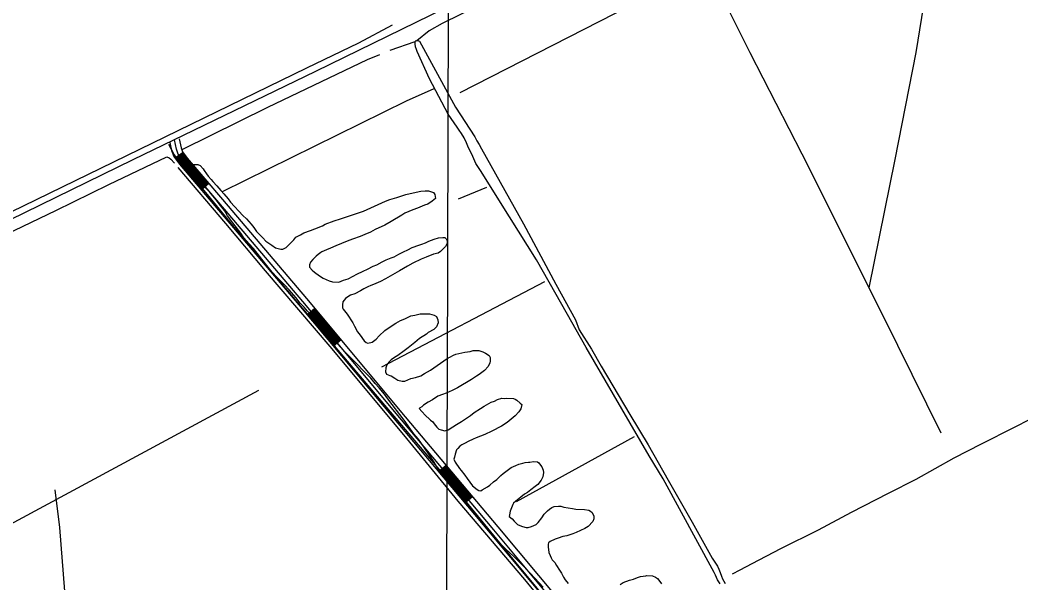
# Model space of a CAD drawing. Extents: x 3161514 to 3199414, y 831166 to 856601.
# Drawn here: x 3174900 to 3177957, y 848812 to 850531 of the extents above; entities that cross this region are included whole.
import ezdxf

# ---------------------------------------------------------------- set-up
doc = ezdxf.new("R2010")
doc.units = 0
for name, color, linetype in [('V-GRID-MAJR', 7, 'Continuous'), ('V-ROAD-CNTR', 7, 'Continuous'), ('V-SITE-VEGE', 7, 'Continuous'), ('V-TOPO-SHOR', 7, 'Continuous')]:
    doc.layers.add(name, color=color, linetype=linetype)

msp = doc.modelspace()

# ---------------------------------------------------------------- linework, layer by layer
at = {"layer": 'V-GRID-MAJR'}
msp.add_spline([(3176169.236, 836603.9550000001), (3176186.862, 842663.26), (3176204.497, 848725.65), (3176222.132, 854788.081), (3176222.1410000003, 854791.1240000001)], degree=3, dxfattribs=at)
at = {"layer": 'V-ROAD-CNTR'}
for p, q in [((3175371.429, 850120.552), (3175354.781, 850151.241)), ((3175482.187, 849987.133), (3175371.429, 850120.552)), ((3175398.6051659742, 850127.0397184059), (3175374.373214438, 850109.353753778)), ((3175477.635007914, 850031.704909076), (3175454.7870536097, 850012.26294796)), ((3175801.373360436, 849650.486671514), (3175778.348406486, 849631.2547099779)), ((3175881.507200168, 849554.5518633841), (3175858.4822462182, 849535.3199018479)), ((3176202.4845582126, 849171.2466299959), (3176179.521604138, 849151.941668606)), ((3176282.924397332, 849075.5678213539), (3176259.9614432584, 849056.2628599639))]:
    msp.add_line(p, q, dxfattribs=at)
for points in [[(3178004.93195331, 851437.1060982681), (3177919.316124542, 851396.4961794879), (3177527.2989085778, 851206.8905586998), (3176975.3950123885, 850941.805088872), (3176777.6954077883, 850848.155276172), (3176154.166654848, 850545.087882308), (3175803.4443562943, 850374.211224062), (3175245.436472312, 850104.33776381), (3174206.5125501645, 849596.8837787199)], [(3175358.54724609, 850157.6116572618), (3175363.4892362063, 850132.7827069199), (3175370.549222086, 850114.5937432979), (3175387.6391879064, 850091.1777901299), (3175496.0199711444, 849963.8050448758), (3175752.713457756, 849661.944648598), (3176054.6528538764, 849300.4673715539), (3176337.233288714, 848964.351043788), (3176642.763677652, 848598.5567753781), (3176863.05423707, 848333.228306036), (3177156.609649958, 847985.5090014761), (3177452.001059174, 847627.854716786), (3177783.67239583, 847237.3324978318), (3177901.598159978, 847087.7687969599)], [(3177915.8511314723, 847093.9187846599), (3177795.28237261, 847246.834478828), (3177463.5010361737, 847637.486697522), (3177168.12362693, 847995.1229822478), (3176874.555214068, 848342.857286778), (3176654.2906545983, 848608.1557561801), (3176348.73026572, 848973.98502452), (3176066.149830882, 849310.1013522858), (3175764.183434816, 849671.6116292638), (3175507.444948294, 849973.5240254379), (3175399.4251643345, 850100.4727715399), (3175383.82219554, 850121.8507287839), (3175377.945207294, 850136.9926984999), (3175372.238218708, 850165.6636411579)], [(3175386.949189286, 850168.5916353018), (3175392.401178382, 850141.2026900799), (3175397.095168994, 850129.1077142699), (3175411.2111407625, 850109.76775295), (3175518.869925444, 849983.2430060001), (3175775.6534118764, 849681.2786099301), (3176077.646807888, 849319.7353330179), (3176360.2272427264, 848983.6190052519), (3176665.817631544, 848617.7547369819), (3176886.056191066, 848352.48626752), (3177179.637603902, 848004.7369630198), (3177475.001013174, 847647.1186782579), (3177806.8923493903, 847256.3364598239), (3177927.630107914, 847103.2057660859)], [(3175386.489190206, 850118.1967360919), (3175399.4251643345, 850100.4727715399), (3175466.211030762, 850021.9839285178)], [(3175388.91218536, 850119.965732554), (3175401.7821596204, 850102.331767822), (3175468.4960261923, 850023.92792463)], [(3175391.3351805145, 850121.733729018), (3175404.1401549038, 850104.1907641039), (3175470.7810216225, 850025.8719207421)], [(3175393.759175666, 850123.5027254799), (3175406.49715019, 850106.049760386), (3175473.0650170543, 850027.815916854)], [(3175396.1821708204, 850125.2707219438), (3175408.8541454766, 850107.9087566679), (3175475.350012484, 850029.7609129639)], [(3175376.796209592, 850111.1227502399), (3175389.9961831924, 850093.036786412), (3175457.07204904, 850014.206944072)], [(3175379.219204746, 850112.8907467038), (3175392.3531784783, 850094.8957826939), (3175459.35704447, 850016.151940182)], [(3175381.643199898, 850114.659743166), (3175394.7101737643, 850096.754778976), (3175461.6410399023, 850018.0959362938)], [(3175384.066195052, 850116.42773963), (3175397.0681690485, 850098.6137752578), (3175463.9260353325, 850020.0399324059)], [(3177952.593, 847036.493), (3177923.128, 847071.794), (3177893.856, 847106.1560000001), (3177551.517, 847509.473), (3177349.7970000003, 847754.635), (3177130.81, 848017.805), (3176668.702, 848570.633), (3176416.703, 848873.502), (3176220.7120000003, 849113.335), (3175587.448, 849859.112), (3175482.187, 849987.133)], [(3175780.65140188, 849633.177706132), (3175860.7852416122, 849537.2428980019)], [(3175782.954397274, 849635.100702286), (3175863.088237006, 849539.165894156)], [(3175785.2563926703, 849637.0246984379), (3175865.390232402, 849541.0898903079)], [(3175787.559388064, 849638.9476945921), (3175867.6932277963, 849543.012886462)], [(3175789.86138346, 849640.8706907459), (3175869.9952231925, 849544.9358826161)], [(3175792.163378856, 849642.7936868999), (3175872.2972185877, 849546.8588787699)], [(3175794.46637425, 849644.716683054), (3175874.600213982, 849548.781874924)], [(3175796.7683696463, 849646.6406792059), (3175876.9022093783, 849550.7058710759)], [(3175799.07136504, 849648.5636753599), (3175879.205204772, 849552.6288672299)], [(3176181.818599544, 849153.8716647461), (3176262.258438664, 849058.1928561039)], [(3176184.114594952, 849155.801660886), (3176264.554434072, 849060.122852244)], [(3176186.4105903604, 849157.7326570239), (3176266.85042948, 849062.053848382)], [(3176188.707585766, 849159.6626531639), (3176269.1474248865, 849063.983844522)], [(3176191.003581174, 849161.593649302), (3176271.4434202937, 849065.9148406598)], [(3176193.299576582, 849163.5246454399), (3176273.739415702, 849067.845836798)], [(3176195.596571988, 849165.4546415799), (3176276.036411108, 849069.775832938)], [(3176197.892567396, 849167.385637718), (3176278.332406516, 849071.7068290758)], [(3176200.1885628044, 849169.315633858), (3176280.6284019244, 849073.6368252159)]]:
    msp.add_lwpolyline(points, dxfattribs=at)
at = {"layer": 'V-SITE-VEGE'}
for points in [[(3175446.619, 850040.383), (3175442.965, 850046.359), (3175433.745, 850059.357), (3175427.1380000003, 850064.475), (3175429.535, 850076.051), (3175430.806, 850083.778), (3175429.948, 850086.729), (3175430.061, 850089.6410000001), (3175433.983, 850090.46), (3175443.6920000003, 850090.084), (3175450.373, 850086.905), (3175459.7060000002, 850076.819), (3175463.398, 850071.8150000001), (3175469.819, 850061.8420000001), (3175475.377, 850054.819), (3175484.71, 850044.735), (3175489.2970000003, 850037.7490000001), (3175501.428, 850024.638), (3175513.521, 850010.554), (3175522.852, 850000.4670000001), (3175535.875, 849985.378), (3175543.264, 849975.367)], [(3176498.99, 848799.612), (3176460.735, 848840.9670000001), (3176428.936, 848873.318), (3176409.265, 848892.557), (3176384.855, 848914.8960000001), (3176371.793, 848929.017), (3176352.273, 848952.139), (3176336.45, 848970.256), (3176310.361, 848999.468), (3176292.7090000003, 849020.577), (3176266.81, 849054.639), (3176250.949, 849071.785), (3176231.392, 849093.936), (3176206.276, 849123.112), (3176195.1550000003, 849137.155), (3176177.6550000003, 849162.145), (3176165.75, 849181.083), (3176147.389, 849209.022), (3176117.91, 849251.006), (3176103.988, 849268.076), (3176086.449, 849292.093), (3176074.47, 849309.087), (3176024.501, 849374.232), (3176014.3880000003, 849389.211), (3175997.631, 849408.335), (3175985.501, 849421.448), (3175972.515, 849437.511), (3175948.178, 849461.792), (3175931.348, 849478.979), (3175906.076, 849504.268), (3175887.381, 849523.468), (3175862.2260000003, 849551.6730000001), (3175826.769, 849590.001), (3175812.81, 849606.098), (3175779.222, 849642.409), (3175768.995, 849654.474), (3175756.823, 849666.615), (3175743.839, 849682.677), (3175722.417, 849706.845), (3175708.458, 849722.947), (3175685.989, 849745.211), (3175671.059, 849761.3470000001), (3175650.647, 849786.451), (3175613.588, 849833.59), (3175600.526, 849847.711), (3175584.699, 849865.828), (3175574.588, 849880.807), (3175550.518, 849911.881), (3175534.808, 849932.914), (3175524.771, 849949.835), (3175512.716, 849964.887), (3175499.767, 849981.921), (3175480.284, 850006.013), (3175464.3850000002, 850022.1900000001), (3175455.913, 850029.326), (3175452.255, 850035.302), (3175446.619, 850040.383)], [(3175543.264, 849975.367), (3175581.521, 849934.014), (3175592.793, 849923.8520000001), (3175606.75, 849907.752), (3175615.11, 849897.7050000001), (3175623.394, 849885.714), (3175628.062, 849880.672), (3175642.095, 849866.512), (3175651.423, 849856.425), (3175669.417, 849844.059), (3175680.765, 849835.841), (3175697.1180000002, 849831.313), (3175703.913, 849831.0480000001), (3175713.848, 849836.4940000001), (3175722.964, 849845.8640000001), (3175737.122, 849859.899), (3175743.288, 849868.408), (3175757.182, 849875.648), (3175768.0870000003, 849881.057), (3175787.806, 849888.067), (3175801.623, 849893.365), (3175824.3710000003, 849903.1730000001), (3175832.323, 849907.726), (3175859.961, 849918.318), (3175879.642, 849924.359), (3175907.202, 849933.008), (3175925.913, 849939.089), (3175949.591, 849947.889), (3176016.893, 849978.328), (3176030.711, 849983.6240000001), (3176051.365, 849989.627), (3176064.134, 849993.0210000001), (3176078.9250000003, 849998.28), (3176092.667, 850001.633), (3176125.044, 850009.1240000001), (3176138.673, 850009.566), (3176148.383, 850009.186), (3176163.7630000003, 850004.7000000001), (3176168.392, 849998.688), (3176169.842, 849985.99), (3176159.794, 849977.632), (3176146.832, 849969.385), (3176136.002, 849965.915), (3176115.238, 849957.003), (3176100.449, 849951.743), (3176076.694, 849940.9990000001), (3176066.7600000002, 849935.552), (3176034.901, 849916.372), (3176014.992, 849904.508), (3175985.3370000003, 849892.0480000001), (3175971.407, 849883.8420000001), (3175953.63, 849876.752), (3175939.773, 849870.487), (3175916.098, 849861.684), (3175900.298, 849855.493), (3175865.714, 849841.282), (3175848.9080000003, 849834.157), (3175837.068, 849829.758), (3175822.2430000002, 849823.528), (3175819.255, 849821.699), (3175811.222, 849815.2050000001), (3175805.21, 849810.579), (3175795.0840000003, 849800.277), (3175787.949, 849791.805), (3175784.697, 849783.181), (3175784.433, 849776.383), (3175792.829, 849767.307), (3175800.37, 849761.179), (3175815.488, 849749.899), (3175826.875, 849742.647), (3175845.055, 849735.132), (3175855.619, 849731.804), (3175875.038, 849731.049), (3175888.856, 849736.3470000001), (3175902.637, 849740.67), (3175918.509, 849748.805), (3175929.454, 849755.184), (3175949.247, 849764.136), (3175962.133, 849770.442), (3175979.986, 849779.47), (3175990.855, 849783.91), (3176006.7660000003, 849793.013), (3176019.649, 849799.319), (3176034.438, 849804.576), (3176043.328, 849808.1190000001), (3176058.23, 849816.291), (3176072.123, 849823.528), (3176085.009, 849829.834), (3176098.866, 849836.101), (3176118.6210000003, 849844.082), (3176128.443, 849846.617), (3176139.312, 849851.055), (3176149.208, 849855.532), (3176165.977, 849861.687), (3176178.785, 849866.047), (3176192.4560000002, 849867.462), (3176198.2800000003, 849867.235), (3176202.982, 849863.1630000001), (3176205.669, 849857.226), (3176205.329, 849848.487), (3176201.1040000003, 849839.902)], [(3176201.1040000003, 849839.902), (3176184.931, 849823.9990000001), (3176177.946, 849819.412), (3176164.201, 849816.057), (3176141.495, 849807.218), (3176126.67, 849800.988), (3176100.898, 849788.378), (3176084.018, 849779.312), (3176060.151, 849765.6560000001), (3176045.247, 849757.484), (3176017.384, 849741.068), (3176001.5100000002, 849732.935), (3175987.654, 849726.6680000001), (3175969.877, 849719.582), (3175964.947, 849717.829), (3175951.054, 849710.589), (3175941.08, 849704.1730000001), (3175923.228, 849695.143), (3175910.417, 849690.7810000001), (3175899.475, 849684.399), (3175895.44, 849680.6680000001), (3175887.259, 849670.291), (3175885.95, 849661.591), (3175885.571, 849651.883), (3175888.332, 849647.886), (3175900.384, 849632.833), (3175916.879, 849606.911), (3175922.288, 849596.006), (3175931.3540000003, 849579.1240000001), (3175939.714, 849569.074), (3175951.693, 849552.0800000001), (3175958.265, 849545.9890000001), (3175963.078, 849544.8300000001), (3175976.781, 849547.214), (3175988.811, 849556.469), (3175997.963, 849566.809), (3176015.109, 849582.671), (3176028.11, 849591.887), (3176049.063, 849605.658), (3176062.991, 849613.866), (3176075.842, 849619.199), (3176094.666, 849628.192), (3176106.39, 849629.679), (3176123.0840000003, 849633.892), (3176133.801, 849634.447), (3176151.276, 849633.767), (3176165.727, 849630.285), (3176173.342, 849626.101), (3176176.809, 849615.2710000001), (3176178.41, 849606.459), (3176173.065, 849594.023), (3176164.9960000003, 849586.562), (3176148.078, 849576.525), (3176142.063, 849571.897), (3176121.146, 849559.099), (3176107.025, 849546.036), (3176086.967, 849530.287), (3176073.969, 849521.069), (3176054.957, 849507.225), (3176044.983, 849500.804), (3176034.973, 849493.417), (3176027.911, 849486.886), (3176021.747, 849478.377), (3176018.458, 849468.782), (3176017.032, 849457.17), (3176020.653, 849450.223), (3176030.2090000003, 849445.961), (3176034.055, 849444.839), (3176045.44, 849437.591), (3176054.9220000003, 849431.387), (3176068.4390000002, 849428.915), (3176076.205, 849428.6140000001), (3176094.989, 849436.634), (3176108.733, 849439.9890000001), (3176125.463, 849445.17), (3176136.4080000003, 849451.552), (3176154.2970000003, 849461.55), (3176185.302, 849483.679), (3176195.274, 849490.0970000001), (3176209.2430000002, 849499.279), (3176214.2120000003, 849502), (3176225.115, 849507.411), (3176232.0640000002, 849511.03), (3176259.509, 849516.769), (3176276.129, 849519.0380000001), (3176284.9760000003, 849521.61), (3176294.727, 849522.204), (3176302.4930000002, 849521.903), (3176314.963, 849517.5260000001), (3176322.614, 849514.313), (3176334.001, 849507.063), (3176336.688, 849501.126), (3176337.204, 849489.438), (3176336.045, 849484.621), (3176330.737, 849473.16), (3176319.5670000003, 849460.954), (3176303.543, 849448.939), (3176295.5500000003, 849443.415), (3176279.6, 849433.339), (3176236.7970000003, 849407.78), (3176220.9250000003, 849399.648)], [(3176220.9250000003, 849399.648), (3176203.109, 849391.591), (3176191.27, 849387.187), (3176177.489, 849382.8640000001), (3176160.531, 849371.856), (3176147.609, 849364.582), (3176133.637, 849355.403), (3176128.558, 849349.7660000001), (3176121.611, 849346.1460000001), (3176119.633, 849345.251), (3176128.0300000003, 849336.174), (3176139.1890000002, 849323.099), (3176151.393, 849311.93), (3176155.164, 849308.866), (3176161.77, 849303.748), (3176166.399, 849297.733), (3176173.786, 849287.7220000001), (3176180.356, 849281.634), (3176187.076, 849279.4280000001), (3176198.651, 849277.034), (3176208.473, 849279.5650000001), (3176223.413, 849288.709), (3176234.395, 849296.06), (3176249.335, 849305.202), (3176258.338, 849311.657), (3176277.274, 849323.56), (3176288.3310000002, 849332.8520000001), (3176307.2660000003, 849344.757), (3176319.221, 849352.0700000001), (3176333.151, 849360.279), (3176340.098, 849363.898), (3176349.955, 849367.404), (3176359.894, 849372.849), (3176372.665, 849376.243), (3176379.461, 849375.979), (3176388.236, 849376.61), (3176408.622, 849375.817), (3176413.4020000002, 849373.685), (3176418.143, 849370.584), (3176428.481, 849361.432), (3176434.156, 849357.321), (3176430.714, 849343.844), (3176424.512, 849334.361), (3176413.343, 849322.155), (3176407.328, 849317.527), (3176389.248, 849302.675), (3176372.254, 849290.696), (3176342.486, 849275.326), (3176320.7120000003, 849265.4770000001), (3176307.865, 849260.144), (3176294.0840000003, 849255.819), (3176285.1580000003, 849251.3030000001), (3176270.294, 849244.104), (3176260.357, 849238.6560000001), (3176250.461, 849234.181), (3176244.446, 849229.5530000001), (3176238.357, 849222.983), (3176234.286, 849218.2810000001), (3176229.911, 849205.81), (3176228.562, 849196.14), (3176226.393, 849190.389), (3176229.936, 849181.501), (3176243.744, 849161.518), (3176248.372, 849155.503), (3176259.4930000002, 849141.458), (3176266.882, 849131.4500000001), (3176283.485, 849108.4400000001), (3176297.6350000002, 849097.1950000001), (3176302.376, 849094.0920000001), (3176308.2, 849093.867), (3176312.198, 849096.627), (3176329.08, 849105.694), (3176336.102, 849111.2540000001), (3176347.159, 849120.546), (3176357.17, 849127.935), (3176369.309, 849140.1020000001), (3176377.343, 849146.599), (3176393.366, 849158.616), (3176401.399, 849165.106), (3176415.253, 849171.373), (3176425.113, 849174.88), (3176436.915, 849178.31), (3176443.784, 849179.987), (3176454.54, 849181.513), (3176458.423, 849181.361), (3176469.177, 849182.887), (3176481.799, 849182.398), (3176485.569, 849179.334), (3176491.13, 849172.311), (3176494.785, 849166.335), (3176499.262, 849156.439), (3176499.969, 849149.603), (3176498.47, 849136.049), (3176493.237, 849126.53), (3176482.999, 849113.319), (3176474.969, 849106.822), (3176460.963, 849096.6730000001), (3176450.913, 849088.313), (3176441.986, 849083.799), (3176430.931, 849074.505), (3176415.876, 849062.452)], [(3176415.876, 849062.452), (3176408.8170000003, 849055.919), (3176406.724, 849052.112), (3176398.126, 849031.057), (3176395.769, 849020.452), (3176395.541, 849014.628), (3176404.014, 849007.492), (3176410.5470000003, 849000.433), (3176420.849, 848990.306), (3176427.568, 848988.1020000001), (3176436.1920000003, 848984.8520000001), (3176446.7600000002, 848981.522), (3176453.555, 848981.257), (3176463.414, 848984.764), (3176477.271, 848991.0310000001), (3176484.292, 848996.591), (3176494.566, 849010.775), (3176501.816, 849022.16), (3176511.94, 849032.462), (3176518.9620000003, 849038.024), (3176525.948, 849042.611), (3176532.858, 849045.26), (3176545.553, 849046.712), (3176553.319, 849046.408), (3176561.982, 849044.127), (3176589.014, 849039.185), (3176598.685, 849037.838), (3176625.8680000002, 849036.7810000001), (3176638.414, 849034.348), (3176644.126, 849031.208), (3176648.828, 849027.137), (3176654.237, 849016.229), (3176653.899, 849007.492), (3176650.683, 848999.839), (3176636.487, 848984.835), (3176626.515, 848978.417), (3176613.629, 848972.111), (3176599.772, 848965.844), (3176589.913, 848962.338), (3176571.202, 848956.262), (3176559.441, 848953.802), (3176544.65, 848948.5430000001), (3176535.801, 848945.97), (3176520.934, 848938.772), (3176515.929, 848935.0750000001), (3176514.77, 848930.26), (3176514.469, 848922.492), (3176516.699, 848904.9060000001), (3176520.244, 848896.014), (3176523.863, 848889.069), (3176526.5500000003, 848883.134), (3176534.984, 848875.024), (3176539.461, 848865.128), (3176548.64, 848851.158), (3176555.095, 848842.155), (3176561.438, 848830.242), (3176565.951, 848821.313), (3176575.245, 848810.258)], [(3176734.61, 848807.948), (3176743.577, 848813.432), (3176763.2970000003, 848820.442), (3176775.097, 848823.873), (3176786.974, 848829.245), (3176796.796, 848831.782), (3176812.443, 848834.088), (3176816.362, 848834.907), (3176832.867, 848834.264), (3176842.4250000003, 848830.0040000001), (3176849.069, 848825.855), (3176855.524, 848816.854), (3176861.0870000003, 848809.832)]]:
    msp.add_lwpolyline(points, dxfattribs=at)
at = {"layer": 'V-TOPO-SHOR'}
for p, q in [((3176245.2440282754, 850310.3305872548), (3176991.091399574, 850691.0004622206)), ((3176031.221, 850439.03), (3176108.219, 850465.529)), ((3176108.219, 850465.529), (3176110.529, 850468.4)), ((3176110.529, 850468.4), (3176113.1, 850468.128)), ((3175775.806, 850384.076), (3173204.3114224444, 849135.6763073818)), ((3176240.8176343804, 849985.5439352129), (3176327.132315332, 850020.9550863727)), ((3176006.218757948, 849472.0822433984), (3176504.18807113, 849733.2394832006)), ((3173629.2452363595, 848321.2198307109), (3175629.9752768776, 849401.259941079)), ((3176417.873390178, 849060.4276111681), (3176778.624492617, 849259.6153364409))]:
    msp.add_line(p, q, dxfattribs=at)
for points in [[(3177495.700303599, 849713.3207106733), (3177575.3753937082, 850105.0565703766), (3177639.558105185, 850432.609718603), (3177679.3956502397, 850678.2745797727), (3177714.806801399, 850844.2643508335), (3177725.872786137, 850857.5435325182), (3177736.938770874, 850884.1018958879)], [(3176911.4163094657, 850870.8227142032), (3177130.522807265, 850432.609718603), (3177289.872987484, 850122.7621459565), (3177400.5328348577, 849901.4424512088), (3177582.0149845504, 849538.4781518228), (3177714.806801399, 849270.6813211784)], [(3176701.201, 850771.126), (3176354.092, 850602.436), (3176190.752, 850520.8910000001), (3176150.429, 850497.873), (3176113.1, 850468.128)], [(3176037.762, 850516.039), (3175934.328, 850460.432), (3175775.806, 850384.076)], [(3176151.303, 850351.47), (3176114.357, 850434.916), (3176112.178, 850441.256), (3176108.973, 850449.841), (3176107.789, 850458.359), (3176108.219, 850465.529)], [(3176113.1, 850468.128), (3176115.1350000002, 850468.425), (3176121.5270000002, 850466.733), (3176231.624, 850264.694), (3176290.264, 850174.424), (3176296.8340000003, 850161.854), (3176303.642, 850150.747), (3176311.115, 850137.593), (3176439.109, 849909.329), (3176538.002, 849724.626), (3176598.203, 849615.322), (3176609.342, 849585.458), (3176646.751, 849526.318), (3176676.855, 849474.43), (3176764.102, 849326.241), (3176820.1, 849234.218), (3176880.879, 849125.633), (3176955.008, 848997.979), (3177015.913, 848887.729), (3177031.8370000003, 848863.047), (3177036.3140000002, 848853.8640000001), (3177040.231, 848844.517), (3177043.901, 848833.335), (3177047.471, 848824.5530000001), (3177055.116, 848811.024)], [(3175395.708, 850135.9670000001), (3175657.223, 850264.772), (3175962.629, 850411.208), (3175999.997, 850426.443)], [(3177039.7770000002, 848809.7050000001), (3177032.279, 848822.1240000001), (3177025.566, 848835.9890000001), (3177021.808, 848844.594), (3176865.742, 849130.204), (3176822.8200000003, 849200.59), (3176630.707, 849531.291), (3176556.318, 849662.086), (3176478.25, 849798.534), (3176395.775, 849929.975), (3176307.203, 850071.76), (3176293.178, 850092.6950000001), (3176280.896, 850121.492), (3176271.072, 850141.359), (3176264.412, 850156.697), (3176257.363, 850171.496), (3176249.173, 850185.228), (3176242.15, 850195.4180000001), (3176235.816, 850204.11), (3176209.167, 850243.905), (3176151.303, 850351.47)], [(3175519.3154295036, 850007.6759046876), (3176081.467454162, 850284.3255231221), (3176165.5689381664, 850321.9498712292)], [(3173672.75, 849293.6410000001), (3173930.499, 849420.988), (3174090.27, 849500.708), (3174340.74, 849624.452), (3174575.443, 849740.48), (3174831.973, 849864.822), (3175009.498, 849949.648), (3175171.188, 850029.258), (3175349.231, 850113.392), (3175356.394, 850110.932), (3175361.279, 850106.537), (3175371.9220000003, 850093.893)], [(3175382.875, 850080.61), (3175528.691, 849909.712), (3175649.269, 849765.4180000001), (3175847.3310000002, 849534.215), (3176072.467, 849264.287), (3176238.122, 849061.74), (3176442.3510000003, 848822.683), (3176619.957, 848605.046), (3176822.4080000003, 848361.023)], [(3178770.044, 849734.934), (3178753.592, 849717.677), (3178731.978, 849699.378), (3178678.054, 849667.536), (3178596.752, 849627.354), (3178517.396, 849586.984), (3178434.751, 849543.188), (3178329.9250000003, 849489.407), (3178228.667, 849436.604), (3178139.6180000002, 849391.073), (3178034.873, 849336.192), (3177938.849, 849286.506), (3177838.038, 849236.006), (3177754.203, 849193.103), (3177638.366, 849127.862), (3177553.196, 849085.128), (3177440.558, 849027.831), (3177339.997, 848973.143), (3177224.1950000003, 848916.078), (3177136.6, 848870.252), (3177100.332, 848851.599), (3177076.966, 848839.284)], [(3175193.9754782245, 846954.017416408), (3175162.99072096, 847166.484323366), (3175145.28514538, 847471.9055021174), (3175149.7115392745, 847671.0932273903), (3175154.13793317, 847772.9002869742), (3175140.858751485, 847803.8850442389), (3175176.2699026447, 847949.9560427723), (3175149.7115392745, 848042.9103145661), (3175074.4628430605, 848410.3010078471), (3175047.9044796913, 848644.8998842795), (3175021.346116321, 848981.3058202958), (3175008.0669346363, 849096.3920615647)]]:
    msp.add_lwpolyline(points, dxfattribs=at)

doc.saveas('drawing.dxf')
